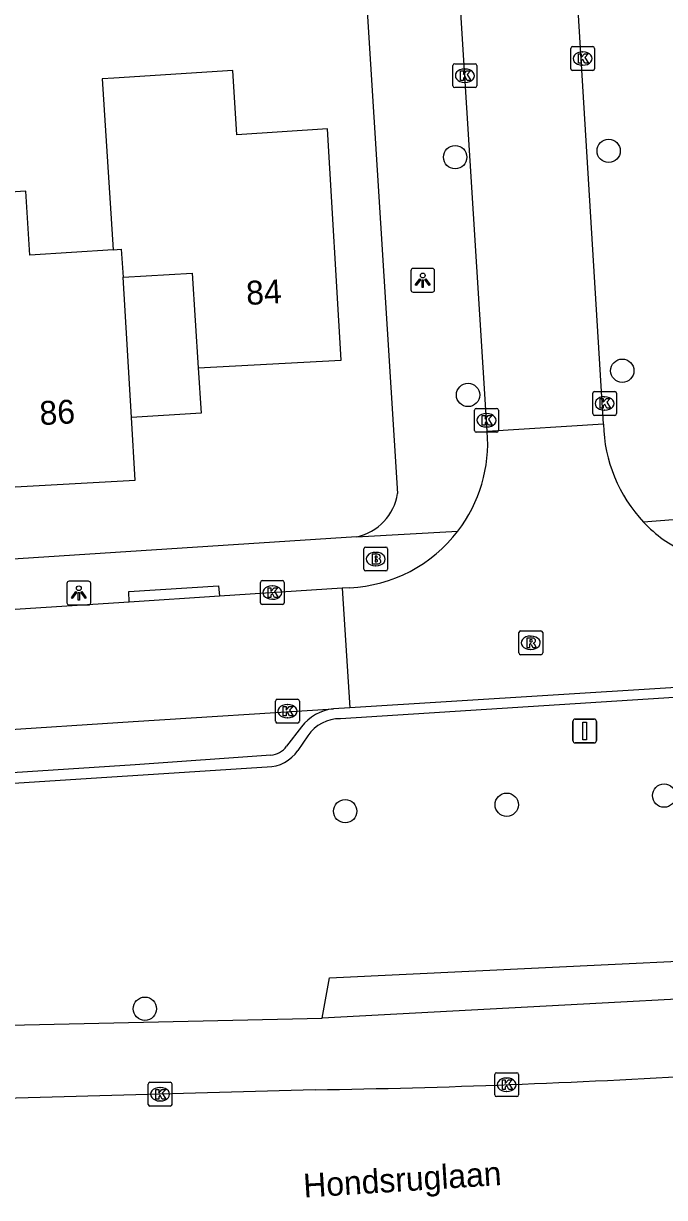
# Model space of a CAD drawing. Extents: x 159628 to 160723, y 388176 to 389416.
# Drawn here: x 160242.01 to 160268.92, y 388311.66 to 388360.89 of the extents above; entities that cross this region are included whole.
import ezdxf

# ---------------------------------------------------------------- set-up
doc = ezdxf.new("R2010")
doc.units = 0
for name, color, linetype in [('IMGEO_Boom', 7, 'Continuous'), ('IMGEO_Brandkraan', 7, 'Continuous'), ('IMGEO_Erf', 7, 'Continuous'), ('IMGEO_Groenvoorziening', 7, 'Continuous'), ('IMGEO_Kolk', 7, 'Continuous'), ('IMGEO_Lichtpunt', 7, 'Continuous'), ('IMGEO_Openbare_ruimte_label', 7, 'Continuous'), ('IMGEO_Pand', 7, 'Continuous'), ('IMGEO_Pand_nummerreeks', 7, 'Continuous'), ('IMGEO_Rijbaan_lokaal_open', 7, 'Continuous'), ('IMGEO_Rijbaan_regionaal_gesloten', 7, 'Continuous'), ('IMGEO_Rioolput', 7, 'Continuous'), ('IMGEO_Verkeersbordpaal', 7, 'Continuous'), ('IMGEO_Voetpad_open', 7, 'Continuous')]:
    doc.layers.add(name, color=color, linetype=linetype)

msp = doc.modelspace()

# ---------------------------------------------------------------- linework, layer by layer
at = {"layer": 'IMGEO_Boom'}
for centre in [(160260.131, 388355.289), (160266.573, 388355.551), (160267.146, 388346.333), (160260.673, 388345.316), (160262.295, 388328.135), (160268.9, 388328.516), (160255.518, 388327.863), (160247.111, 388319.581)]:
    msp.add_circle(centre, 0.489, dxfattribs=at)
at = {"layer": 'IMGEO_Brandkraan'}
for p, q in [((160256.297, 388338.011), (160256.297, 388338.863)), ((160256.372, 388338.937), (160257.224, 388338.937)), ((160256.785, 388338.717), (160256.81, 388338.717)), ((160257.298, 388338.863), (160257.298, 388338.011)), ((160256.808, 388338.157), (160256.783, 388338.157)), ((160257.224, 388337.937), (160256.372, 388337.937))]:
    msp.add_line(p, q, dxfattribs=at)
for points in [[(160256.297, 388338.011), (160256.297, 388338.863)], [(160256.372, 388338.937), (160257.224, 388338.937)], [(160256.645, 388338.637), (160256.645, 388338.237), (160256.858, 388338.237)], [(160256.876, 388338.637), (160256.645, 388338.637)], [(160256.824, 388338.556), (160256.77, 388338.556), (160256.77, 388338.48)], [(160256.77, 388338.48), (160256.823, 388338.48)], [(160257.298, 388338.863), (160257.298, 388338.011)], [(160256.832, 388338.404), (160256.77, 388338.404), (160256.77, 388338.323)], [(160256.77, 388338.323), (160256.832, 388338.323)], [(160257.224, 388337.937), (160256.372, 388337.937)]]:
    msp.add_lwpolyline(points, dxfattribs=at)
for centre, radius, start, end in [((160256.374, 388338.861), 0.0765, 91.552, 178.448), ((160256.374, 388338.861), 0.0765, 91.552, 178.448), ((160256.825, 388338.518), 0.0379, 267.8285, 90.9355), ((160256.88, 388338.492), 0.145, 59.4692, 91.5367), ((160256.905, 388338.539), 0.0922, 285.5137, 58.1501), ((160257.222, 388338.861), 0.0765, 1.552, 88.448), ((160257.222, 388338.861), 0.0765, 1.552, 88.448), ((160256.374, 388338.013), 0.0765, 181.552, 268.448), ((160256.374, 388338.013), 0.0765, 181.552, 268.448), ((160256.833, 388338.363), 0.0404, 269.8759, 90.5077), ((160256.864, 388338.488), 0.251, 268.6676, 293.5347), ((160256.91, 388338.347), 0.105, 301.3115, 78.989), ((160257.222, 388338.013), 0.0765, 271.552, 358.448), ((160257.222, 388338.013), 0.0765, 271.552, 358.448)]:
    msp.add_arc(centre, radius, start, end, dxfattribs=at)
for centre, major_axis, ratio, start_param, end_param in [((160256.784, 388338.437), (-0.387, 0.002), 0.722429, 4.712389, 7.853982), ((160256.809, 388338.437), (-0.39, 0.002), 0.717154, 1.570796, 4.712389)]:
    msp.add_ellipse(centre, major_axis=major_axis, ratio=ratio, start_param=start_param, end_param=end_param, dxfattribs=at)
at = {"layer": 'IMGEO_Erf'}
msp.add_lwpolyline([(160249.349, 388346.456), (160249.472, 388344.554), (160246.544, 388344.373)], dxfattribs=at)
at = {"layer": 'IMGEO_Groenvoorziening'}
for points in [[(160254.544, 388319.181), (160254.864, 388320.871), (160281.759, 388322.163), (160281.704, 388320.643)], [(160281.704, 388320.643), (160254.544, 388319.181)], [(160202.07, 388318.016), (160254.544, 388319.181)]]:
    msp.add_lwpolyline(points, dxfattribs=at)
at = {"layer": 'IMGEO_Kolk'}
for p, q in [((160264.98, 388358.998), (160264.98, 388359.85)), ((160265.055, 388359.924), (160265.907, 388359.924)), ((160265.468, 388359.704), (160265.493, 388359.704)), ((160265.981, 388359.85), (160265.981, 388358.998)), ((160260.039, 388358.279), (160260.039, 388359.131)), ((160260.114, 388359.205), (160260.966, 388359.205)), ((160261.04, 388359.131), (160261.04, 388358.279)), ((160265.491, 388359.144), (160265.466, 388359.144)), ((160260.527, 388358.985), (160260.552, 388358.985)), ((160265.907, 388358.924), (160265.055, 388358.924)), ((160260.966, 388358.205), (160260.114, 388358.205)), ((160260.55, 388358.425), (160260.525, 388358.425)), ((160265.902, 388344.536), (160265.902, 388345.388)), ((160265.977, 388345.462), (160266.829, 388345.462)), ((160266.903, 388345.388), (160266.903, 388344.536)), ((160266.39, 388345.242), (160266.415, 388345.242)), ((160260.944, 388343.829), (160260.944, 388344.681)), ((160261.019, 388344.755), (160261.871, 388344.755)), ((160261.432, 388344.535), (160261.457, 388344.535)), ((160261.945, 388344.681), (160261.945, 388343.829)), ((160266.829, 388344.462), (160265.977, 388344.462)), ((160266.413, 388344.682), (160266.388, 388344.682)), ((160261.455, 388343.975), (160261.43, 388343.975)), ((160261.871, 388343.755), (160261.019, 388343.755)), ((160252.033, 388337.531), (160252.885, 388337.531)), ((160251.958, 388336.605), (160251.958, 388337.457)), ((160252.446, 388337.311), (160252.471, 388337.311)), ((160252.959, 388337.457), (160252.959, 388336.605)), ((160252.885, 388336.531), (160252.033, 388336.531)), ((160252.469, 388336.751), (160252.444, 388336.751)), ((160252.668, 388332.558), (160253.52, 388332.558)), ((160252.593, 388331.632), (160252.593, 388332.484)), ((160253.081, 388332.338), (160253.106, 388332.338)), ((160253.594, 388332.484), (160253.594, 388331.632)), ((160253.104, 388331.778), (160253.079, 388331.778)), ((160253.52, 388331.558), (160252.668, 388331.558)), ((160261.792, 388315.969), (160261.792, 388316.821)), ((160261.867, 388316.895), (160262.719, 388316.895)), ((160262.793, 388316.821), (160262.793, 388315.969)), ((160247.247, 388315.569), (160247.247, 388316.421)), ((160247.322, 388316.495), (160248.174, 388316.495)), ((160248.248, 388316.421), (160248.248, 388315.569)), ((160262.28, 388316.675), (160262.305, 388316.675)), ((160247.735, 388316.275), (160247.76, 388316.275)), ((160262.719, 388315.895), (160261.867, 388315.895)), ((160262.303, 388316.115), (160262.278, 388316.115)), ((160248.174, 388315.495), (160247.322, 388315.495)), ((160247.758, 388315.715), (160247.733, 388315.715))]:
    msp.add_line(p, q, dxfattribs=at)
for points in [[(160264.98, 388358.998), (160264.98, 388359.85)], [(160265.055, 388359.924), (160265.907, 388359.924)], [(160265.301, 388359.624), (160265.424, 388359.624), (160265.424, 388359.473), (160265.554, 388359.624), (160265.718, 388359.624), (160265.572, 388359.473), (160265.725, 388359.224), (160265.573, 388359.224), (160265.488, 388359.388), (160265.424, 388359.321), (160265.424, 388359.224), (160265.301, 388359.224), (160265.301, 388359.624)], [(160265.981, 388359.85), (160265.981, 388358.998)], [(160260.039, 388358.279), (160260.039, 388359.131)], [(160260.114, 388359.205), (160260.966, 388359.205)], [(160261.04, 388359.131), (160261.04, 388358.279)], [(160260.36, 388358.905), (160260.483, 388358.905), (160260.483, 388358.754), (160260.613, 388358.905), (160260.777, 388358.905), (160260.631, 388358.754), (160260.784, 388358.505), (160260.632, 388358.505), (160260.547, 388358.669), (160260.483, 388358.602), (160260.483, 388358.505), (160260.36, 388358.505), (160260.36, 388358.905)], [(160265.907, 388358.924), (160265.055, 388358.924)], [(160260.966, 388358.205), (160260.114, 388358.205)], [(160265.902, 388344.536), (160265.902, 388345.388)], [(160265.977, 388345.462), (160266.829, 388345.462)], [(160266.903, 388345.388), (160266.903, 388344.536)], [(160266.223, 388345.162), (160266.346, 388345.162), (160266.346, 388345.011), (160266.476, 388345.162), (160266.64, 388345.162), (160266.494, 388345.011), (160266.647, 388344.762), (160266.495, 388344.762), (160266.41, 388344.926), (160266.346, 388344.859), (160266.346, 388344.762), (160266.223, 388344.762), (160266.223, 388345.162)], [(160260.944, 388343.829), (160260.944, 388344.681)], [(160261.019, 388344.755), (160261.871, 388344.755)], [(160261.265, 388344.455), (160261.388, 388344.455), (160261.388, 388344.304), (160261.518, 388344.455), (160261.682, 388344.455), (160261.536, 388344.304), (160261.689, 388344.055), (160261.537, 388344.055), (160261.452, 388344.219), (160261.388, 388344.152), (160261.388, 388344.055), (160261.265, 388344.055), (160261.265, 388344.455)], [(160261.945, 388344.681), (160261.945, 388343.829)], [(160266.829, 388344.462), (160265.977, 388344.462)], [(160261.871, 388343.755), (160261.019, 388343.755)], [(160252.033, 388337.531), (160252.885, 388337.531)], [(160251.958, 388336.605), (160251.958, 388337.457)], [(160252.279, 388337.231), (160252.402, 388337.231), (160252.402, 388337.08), (160252.532, 388337.231), (160252.696, 388337.231), (160252.55, 388337.08), (160252.703, 388336.831), (160252.551, 388336.831), (160252.466, 388336.995), (160252.402, 388336.928), (160252.402, 388336.831), (160252.279, 388336.831), (160252.279, 388337.231)], [(160252.959, 388337.457), (160252.959, 388336.605)], [(160252.885, 388336.531), (160252.033, 388336.531)], [(160252.668, 388332.558), (160253.52, 388332.558)], [(160252.593, 388331.632), (160252.593, 388332.484)], [(160252.914, 388332.258), (160253.037, 388332.258), (160253.037, 388332.107), (160253.167, 388332.258), (160253.331, 388332.258), (160253.185, 388332.107), (160253.338, 388331.858), (160253.186, 388331.858), (160253.101, 388332.022), (160253.037, 388331.955), (160253.037, 388331.858), (160252.914, 388331.858), (160252.914, 388332.258)], [(160253.594, 388332.484), (160253.594, 388331.632)], [(160253.52, 388331.558), (160252.668, 388331.558)], [(160261.792, 388315.969), (160261.792, 388316.821)], [(160261.867, 388316.895), (160262.719, 388316.895)], [(160262.793, 388316.821), (160262.793, 388315.969)], [(160247.247, 388315.569), (160247.247, 388316.421)], [(160247.322, 388316.495), (160248.174, 388316.495)], [(160248.248, 388316.421), (160248.248, 388315.569)], [(160262.113, 388316.595), (160262.236, 388316.595), (160262.236, 388316.444), (160262.366, 388316.595), (160262.53, 388316.595), (160262.384, 388316.444), (160262.537, 388316.195), (160262.385, 388316.195), (160262.3, 388316.359), (160262.236, 388316.292), (160262.236, 388316.195), (160262.113, 388316.195), (160262.113, 388316.595)], [(160247.568, 388316.195), (160247.691, 388316.195), (160247.691, 388316.044), (160247.821, 388316.195), (160247.985, 388316.195), (160247.839, 388316.044), (160247.992, 388315.795), (160247.84, 388315.795), (160247.755, 388315.959), (160247.691, 388315.892), (160247.691, 388315.795), (160247.568, 388315.795), (160247.568, 388316.195)], [(160262.719, 388315.895), (160261.867, 388315.895)], [(160248.174, 388315.495), (160247.322, 388315.495)]]:
    msp.add_lwpolyline(points, dxfattribs=at)
for centre, start, end in [((160265.057, 388359.848), 91.552, 178.448), ((160265.057, 388359.848), 91.552, 178.448), ((160265.905, 388359.848), 1.552, 88.448), ((160265.905, 388359.848), 1.552, 88.448), ((160260.116, 388359.129), 91.552, 178.448), ((160260.116, 388359.129), 91.552, 178.448), ((160260.964, 388359.129), 1.552, 88.448), ((160260.964, 388359.129), 1.552, 88.448), ((160265.057, 388359), 181.552, 268.448), ((160265.057, 388359), 181.552, 268.448), ((160265.905, 388359), 271.552, 358.448), ((160265.905, 388359), 271.552, 358.448), ((160260.116, 388358.281), 181.552, 268.448), ((160260.116, 388358.281), 181.552, 268.448), ((160260.964, 388358.281), 271.552, 358.448), ((160260.964, 388358.281), 271.552, 358.448), ((160265.979, 388345.386), 91.552, 178.448), ((160265.979, 388345.386), 91.552, 178.448), ((160266.827, 388345.386), 1.552, 88.448), ((160266.827, 388345.386), 1.552, 88.448), ((160261.021, 388344.679), 91.552, 178.448), ((160261.021, 388344.679), 91.552, 178.448), ((160261.869, 388344.679), 1.552, 88.448), ((160261.869, 388344.679), 1.552, 88.448), ((160265.979, 388344.538), 181.552, 268.448), ((160265.979, 388344.538), 181.552, 268.448), ((160266.827, 388344.538), 271.552, 358.448), ((160266.827, 388344.538), 271.552, 358.448), ((160261.021, 388343.831), 181.552, 268.448), ((160261.021, 388343.831), 181.552, 268.448), ((160261.869, 388343.831), 271.552, 358.448), ((160261.869, 388343.831), 271.552, 358.448), ((160252.035, 388337.455), 91.552, 178.448), ((160252.035, 388337.455), 91.552, 178.448), ((160252.883, 388337.455), 1.552, 88.448), ((160252.883, 388337.455), 1.552, 88.448), ((160252.035, 388336.607), 181.552, 268.448), ((160252.035, 388336.607), 181.552, 268.448), ((160252.883, 388336.607), 271.552, 358.448), ((160252.883, 388336.607), 271.552, 358.448), ((160252.67, 388332.482), 91.552, 178.448), ((160252.67, 388332.482), 91.552, 178.448), ((160253.518, 388332.482), 1.552, 88.448), ((160253.518, 388332.482), 1.552, 88.448), ((160252.67, 388331.634), 181.552, 268.448), ((160252.67, 388331.634), 181.552, 268.448), ((160253.518, 388331.634), 271.552, 358.448), ((160253.518, 388331.634), 271.552, 358.448), ((160261.869, 388316.819), 91.552, 178.448), ((160261.869, 388316.819), 91.552, 178.448), ((160262.717, 388316.819), 1.552, 88.448), ((160262.717, 388316.819), 1.552, 88.448), ((160247.324, 388316.419), 91.552, 178.448), ((160247.324, 388316.419), 91.552, 178.448), ((160248.172, 388316.419), 1.552, 88.448), ((160248.172, 388316.419), 1.552, 88.448), ((160261.869, 388315.971), 181.552, 268.448), ((160261.869, 388315.971), 181.552, 268.448), ((160262.717, 388315.971), 271.552, 358.448), ((160262.717, 388315.971), 271.552, 358.448), ((160247.324, 388315.571), 181.552, 268.448), ((160247.324, 388315.571), 181.552, 268.448), ((160248.172, 388315.571), 271.552, 358.448), ((160248.172, 388315.571), 271.552, 358.448)]:
    msp.add_arc(centre, 0.0765, start, end, dxfattribs=at)
for centre, major_axis, ratio, start_param, end_param in [((160265.467, 388359.424), (-0.387, 0.002), 0.722429, 4.712389, 7.853982), ((160265.492, 388359.424), (-0.39, 0.002), 0.717154, 1.570796, 4.712389), ((160260.526, 388358.705), (-0.387, 0.002), 0.722429, 4.712389, 7.853982), ((160260.551, 388358.705), (-0.39, 0.002), 0.717154, 1.570796, 4.712389), ((160266.389, 388344.962), (-0.387, 0.002), 0.722429, 4.712389, 7.853982), ((160266.414, 388344.962), (-0.39, 0.002), 0.717154, 1.570796, 4.712389), ((160261.431, 388344.255), (-0.387, 0.002), 0.722429, 4.712389, 7.853982), ((160261.456, 388344.255), (-0.39, 0.002), 0.717154, 1.570796, 4.712389), ((160252.445, 388337.031), (-0.387, 0.002), 0.722429, 4.712389, 7.853982), ((160252.47, 388337.031), (-0.39, 0.002), 0.717154, 1.570796, 4.712389), ((160253.08, 388332.058), (-0.387, 0.002), 0.722429, 4.712389, 7.853982), ((160253.105, 388332.058), (-0.39, 0.002), 0.717154, 1.570796, 4.712389), ((160262.279, 388316.395), (-0.387, 0.002), 0.722429, 4.712389, 7.853982), ((160262.304, 388316.395), (-0.39, 0.002), 0.717154, 1.570796, 4.712389), ((160247.734, 388315.995), (-0.387, 0.002), 0.722429, 4.712389, 7.853982), ((160247.759, 388315.995), (-0.39, 0.002), 0.717154, 1.570796, 4.712389)]:
    msp.add_ellipse(centre, major_axis=major_axis, ratio=ratio, start_param=start_param, end_param=end_param, dxfattribs=at)
at = {"layer": 'IMGEO_Lichtpunt'}
for p, q in [((160258.272, 388350.529), (160258.272, 388349.722)), ((160258.272, 388350.529), (160258.272, 388349.722)), ((160259.174, 388350.624), (160258.366, 388350.624)), ((160259.174, 388350.624), (160258.366, 388350.624)), ((160259.268, 388349.722), (160259.268, 388350.529)), ((160259.268, 388349.722), (160259.268, 388350.529)), ((160258.366, 388349.628), (160259.174, 388349.628)), ((160258.366, 388349.628), (160259.174, 388349.628)), ((160244.742, 388337.509), (160243.934, 388337.509)), ((160244.742, 388337.509), (160243.934, 388337.509)), ((160243.84, 388337.414), (160243.84, 388336.607)), ((160243.84, 388337.414), (160243.84, 388336.607)), ((160244.836, 388336.607), (160244.836, 388337.414)), ((160244.836, 388336.607), (160244.836, 388337.414)), ((160243.934, 388336.513), (160244.742, 388336.513)), ((160243.934, 388336.513), (160244.742, 388336.513))]:
    msp.add_line(p, q, dxfattribs=at)
for points in [[(160258.646, 388350.193), (160258.685, 388350.165), (160258.497, 388349.903), (160258.459, 388349.93), (160258.646, 388350.193)], [(160258.748, 388350.145), (160258.795, 388350.145), (160258.795, 388349.823), (160258.748, 388349.823), (160258.748, 388350.145)], [(160258.858, 388350.165), (160258.896, 388350.192), (160259.083, 388349.93), (160259.044, 388349.902), (160258.858, 388350.165)], [(160244.214, 388337.078), (160244.253, 388337.05), (160244.065, 388336.788), (160244.027, 388336.815), (160244.214, 388337.078)], [(160244.316, 388337.03), (160244.363, 388337.03), (160244.363, 388336.708), (160244.316, 388336.708), (160244.316, 388337.03)], [(160244.426, 388337.05), (160244.464, 388337.077), (160244.651, 388336.815), (160244.612, 388336.787), (160244.426, 388337.05)]]:
    msp.add_lwpolyline(points, dxfattribs=at)
for centre in [(160258.771, 388350.327), (160244.339, 388337.212)]:
    msp.add_circle(centre, 0.0994, dxfattribs=at)
for centre, start, end in [((160258.366, 388350.529), 90, 180), ((160258.366, 388350.529), 90, 180), ((160259.174, 388350.529), 0, 90), ((160259.174, 388350.529), 0, 90), ((160258.366, 388349.722), 180, 270), ((160258.366, 388349.722), 180, 270), ((160259.174, 388349.722), 270, 0), ((160259.174, 388349.722), 270, 360), ((160243.934, 388337.414), 90, 180), ((160243.934, 388337.414), 90, 180), ((160244.742, 388337.414), 0, 90), ((160244.742, 388337.414), 0, 90), ((160243.934, 388336.607), 180, 270), ((160243.934, 388336.607), 180, 270), ((160244.742, 388336.607), 270, 0), ((160244.742, 388336.607), 270, 360)]:
    msp.add_arc(centre, 0.0946, start, end, dxfattribs=at)
at = {"layer": 'IMGEO_Pand'}
for points in [[(160249.349, 388346.456), (160255.347, 388346.78), (160254.777, 388356.476), (160250.975, 388356.231), (160250.802, 388358.926), (160245.813, 388358.605), (160245.324, 388358.573), (160245.786, 388351.408)], [(160245.786, 388351.408), (160242.284, 388351.183), (160242.111, 388353.868), (160236.623, 388353.515), (160236.797, 388350.831)], [(160245.786, 388351.408), (160246.115, 388351.429), (160246.195, 388350.252)], [(160246.195, 388350.252), (160249.093, 388350.431), (160249.349, 388346.456)], [(160246.544, 388344.373), (160246.195, 388350.252)], [(160237.355, 388346.646), (160240.299, 388346.838), (160240.652, 388341.414), (160246.706, 388341.747), (160246.544, 388344.373)]]:
    msp.add_lwpolyline(points, dxfattribs=at)
at = {"layer": 'IMGEO_Rijbaan_lokaal_open'}
for points in [[(160266.356, 388344.094), (160265.123, 388364.216)], [(160261.476, 388343.786), (160261.446, 388344.248), (160260.22, 388363.817)], [(160266.356, 388344.094), (160261.476, 388343.786)], [(160255.387, 388337.213), (160250.246, 388336.877)], [(160255.708, 388337.234), (160255.387, 388337.213)], [(160255.387, 388337.213), (160255.715, 388332.198)], [(160246.452, 388336.632), (160241.444, 388336.306)], [(160250.246, 388336.877), (160246.452, 388336.632)], [(160274.044, 388333.37), (160272.995, 388333.275), (160255.715, 388332.198)], [(160193.819, 388328.2), (160234.606, 388330.838), (160246.621, 388331.619), (160255.019, 388332.155)], [(160255.715, 388332.198), (160255.019, 388332.155)]]:
    msp.add_lwpolyline(points, dxfattribs=at)
for centre, radius, start, end in [((160272.501, 388344.213), 6.146, 181.1083, 223.4766), ((160255.425, 388343.297), 6.071, 322.5897, 4.6194), ((160272.528, 388344.239), 6.184, 223.481, 233.6763), ((160255.418, 388343.313), 6.086, 272.7314, 322.5096), ((160272.465, 388344.681), 6.51, 236.4218, 271.8266)]:
    msp.add_arc(centre, radius, start, end, dxfattribs=at)
at = {"layer": 'IMGEO_Rijbaan_regionaal_gesloten'}
msp.add_lwpolyline([(160254.257, 388316.178), (160211.084, 388314.977)], dxfattribs=at)
msp.add_arc((160247.729, 388707.589), 391.465, 270.95547, 273.35124, dxfattribs=at)
at = {"layer": 'IMGEO_Rioolput'}
for p, q in [((160262.803, 388334.5), (160262.803, 388335.352)), ((160262.878, 388335.426), (160263.73, 388335.426)), ((160263.291, 388335.206), (160263.316, 388335.206)), ((160263.804, 388335.352), (160263.804, 388334.5)), ((160263.314, 388334.646), (160263.289, 388334.646)), ((160263.73, 388334.426), (160262.878, 388334.426))]:
    msp.add_line(p, q, dxfattribs=at)
for points in [[(160262.803, 388334.5), (160262.803, 388335.352)], [(160262.878, 388335.426), (160263.73, 388335.426)], [(160263.392, 388335.124), (160263.14, 388335.126), (160263.14, 388334.726)], [(160263.318, 388335.045), (160263.264, 388335.045), (160263.264, 388334.964)], [(160263.804, 388335.352), (160263.804, 388334.5)], [(160263.14, 388334.726), (160263.264, 388334.726), (160263.264, 388334.888), (160263.275, 388334.888)], [(160263.264, 388334.964), (160263.316, 388334.964)], [(160263.322, 388334.859), (160263.393, 388334.726), (160263.533, 388334.726), (160263.468, 388334.852)], [(160263.73, 388334.426), (160262.878, 388334.426)]]:
    msp.add_lwpolyline(points, dxfattribs=at)
for centre, radius, start, end in [((160262.88, 388335.35), 0.0765, 91.552, 178.448), ((160262.88, 388335.35), 0.0765, 91.552, 178.448), ((160263.324, 388334.949), 0.0964, 77.0061, 93.1865), ((160263.338, 388335.006), 0.0378, 276.6634, 79.6772), ((160263.391, 388335.014), 0.109, 350.3612, 89.416), ((160263.728, 388335.35), 0.0765, 1.552, 88.448), ((160263.728, 388335.35), 0.0765, 1.552, 88.448), ((160263.274, 388334.835), 0.0533, 26.0293, 88.6989), ((160263.3, 388335.153), 0.19, 274.7715, 282.9687), ((160263.389, 388335.014), 0.112, 277.5842, 350.9817), ((160263.373, 388334.799), 0.108, 29.5134, 73.7905), ((160262.88, 388334.502), 0.0765, 181.552, 268.448), ((160262.88, 388334.502), 0.0765, 181.552, 268.448), ((160263.728, 388334.502), 0.0765, 271.552, 358.448), ((160263.728, 388334.502), 0.0765, 271.552, 358.448)]:
    msp.add_arc(centre, radius, start, end, dxfattribs=at)
for centre, major_axis, ratio, start_param, end_param in [((160263.29, 388334.926), (-0.387, 0.002), 0.722429, 4.712389, 7.853982), ((160263.315, 388334.926), (-0.39, 0.002), 0.717154, 1.570796, 4.712389)]:
    msp.add_ellipse(centre, major_axis=major_axis, ratio=ratio, start_param=start_param, end_param=end_param, dxfattribs=at)
at = {"layer": 'IMGEO_Verkeersbordpaal'}
for p, q in [((160265.071, 388330.825), (160265.071, 388331.625)), ((160265.071, 388331.625), (160265.071, 388330.825)), ((160265.171, 388331.725), (160265.961, 388331.725)), ((160265.961, 388331.725), (160265.171, 388331.725)), ((160266.061, 388331.625), (160266.061, 388330.825)), ((160266.061, 388330.825), (160266.061, 388331.625)), ((160265.961, 388330.725), (160265.171, 388330.725)), ((160265.171, 388330.725), (160265.961, 388330.725))]:
    msp.add_line(p, q, dxfattribs=at)
msp.add_lwpolyline([(160265.491, 388331.6), (160265.641, 388331.6), (160265.641, 388330.85), (160265.491, 388330.85), (160265.491, 388331.6)], dxfattribs=at)
for centre, start, end in [((160265.171, 388331.625), 90, 180), ((160265.171, 388331.625), 90, 180), ((160265.961, 388331.625), 0, 90), ((160265.961, 388331.625), 360, 90), ((160265.171, 388330.825), 180, 270), ((160265.171, 388330.825), 180, 270), ((160265.961, 388330.825), 270, 0), ((160265.961, 388330.825), 270, 0)]:
    msp.add_arc(centre, 0.1, start, end, dxfattribs=at)
at = {"layer": 'IMGEO_Voetpad_open'}
for points in [[(160253.862, 388402.327), (160257.711, 388341.192)], [(160272.851, 388340.361), (160268.041, 388339.984)], [(160255.994, 388339.371), (160260.247, 388339.609)], [(160255.994, 388339.371), (160192.72, 388335.256)], [(160246.452, 388336.632), (160246.432, 388337.072), (160250.193, 388337.316), (160250.246, 388336.877)], [(160275.251, 388333.032), (160273.05, 388332.864), (160255.318, 388331.742)], [(160253.677, 388331.396), (160253.056, 388330.584)], [(160253.95, 388331.026), (160253.528, 388330.415)], [(160252.392, 388330.213), (160246.705, 388329.808), (160197.428, 388326.61), (160190.606, 388326.152), (160183.427, 388325.589)], [(160252.24, 388329.717), (160199.04, 388326.286), (160191.567, 388325.782), (160182.791, 388325.09)]]:
    msp.add_lwpolyline(points, dxfattribs=at)
for centre, radius, start, end in [((160255.553, 388341.507), 2.181, 281.6688, 351.6987), ((160255.229, 388330.218), 1.949, 96.1896, 142.7931), ((160255.304, 388330.103), 1.639, 89.5223, 145.7321), ((160252.318, 388331.125), 0.915, 274.6279, 323.7593), ((160252.22, 388331.291), 1.574, 270.7288, 326.18)]:
    msp.add_arc(centre, radius, start, end, dxfattribs=at)

# ---------------------------------------------------------------- texts
at = {"layer": 'IMGEO_Openbare_ruimte_label'}
msp.add_text('Hondsruglaan', height=1, rotation=3.6693, dxfattribs=at).set_placement((160253.789, 388311.658))
at = {"layer": 'IMGEO_Pand_nummerreeks'}
for s, rotation, p in [('84', 3.092, (160251.387, 388349.09)), ('86', 3.1484, (160242.716, 388344.051))]:
    msp.add_text(s, height=1, rotation=rotation, dxfattribs=at).set_placement(p)

doc.saveas('drawing.dxf')
